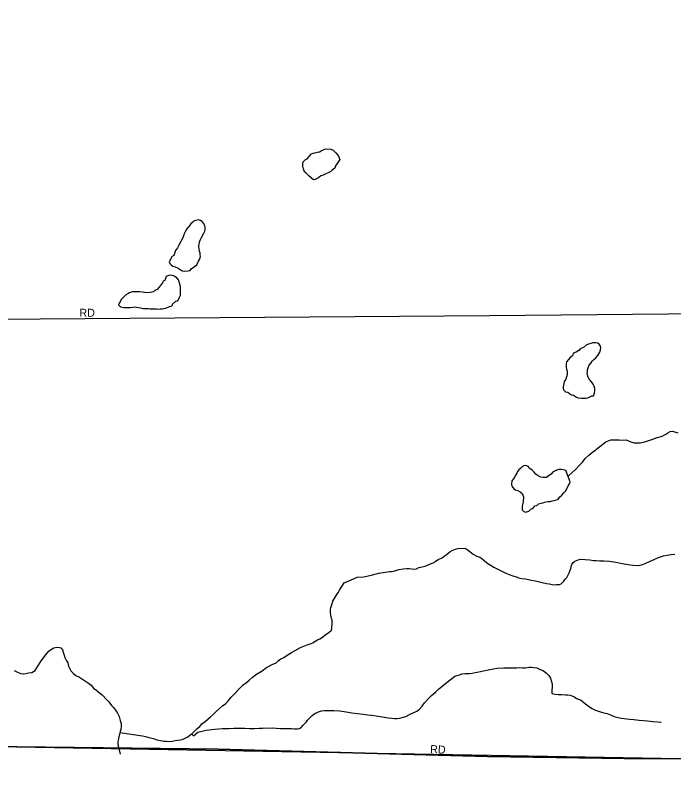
# Model space of a CAD drawing. Extents: x 2010165 to 2382125, y 1060529 to 1407316.
# Drawn here: x 2227536 to 2231641, y 1221765 to 1226610 of the extents above; entities that cross this region are included whole.
import ezdxf

# ---------------------------------------------------------------- set-up
doc = ezdxf.new("R2010")
doc.units = 0
for name, color, linetype in [('GM_X_Adjacent_County', 7, 'Continuous'), ('GM_X_City_Street', 7, 'Continuous'), ('GM_X_City_Street_Text', 7, 'Continuous'), ('GM_X_Corporation', 7, 'Continuous'), ('GM_X_County', 7, 'Continuous'), ('GM_X_Minor_Lake', 7, 'Continuous'), ('GM_X_Minor_River', 7, 'Continuous')]:
    doc.layers.add(name, color=color, linetype=linetype)

msp = doc.modelspace()

# ---------------------------------------------------------------- linework, layer by layer
at = {"layer": 'GM_X_Adjacent_County'}
msp.add_lwpolyline([(2218902.3, 1222026.2), (2221110.2, 1222044.8), (2224969.7, 1222054.4), (2226270.9, 1222054.4), (2227184.2, 1222047.2), (2228798.4, 1222028), (2230481.2, 1221983), (2231335, 1221970.9), (2233013.3, 1221964.2), (2233375.5, 1221985.7), (2235298.9, 1222030.3), (2235886, 1222018.9), (2238008.6, 1221951.6), (2239797.9, 1221947.1), (2240042.3, 1221946.5), (2240473.1, 1221945.4), (2240926.8, 1221944.3), (2242478.9, 1221940.4), (2243220.1, 1221938.8), (2246206.9, 1221908.5), (2259652.5, 1221764.6)], dxfattribs=at)
at = {"layer": 'GM_X_City_Street'}
for points in [[(2220222.1, 1224634.6), (2220222.5, 1224634.6), (2220409.2, 1224640.5), (2221167.2, 1224643.9), (2225395.3, 1224689.7), (2225725.1, 1224701.5), (2230493.3, 1224737.1), (2235849.2, 1224787.2)], [(2221110.3, 1222044.8), (2224969.7, 1222054.4), (2226270.9, 1222054.4), (2227184.2, 1222047.2), (2228798.4, 1222028), (2230481.2, 1221983), (2231335, 1221970.9), (2233013.3, 1221964.2), (2233204.9, 1221975.6)]]:
    msp.add_lwpolyline(points, dxfattribs=at)
at = {"layer": 'GM_X_Corporation'}
msp.add_lwpolyline([(2236235.1, 1227810.3), (2237423.9, 1224843.7), (2237623.3, 1224344.2), (2237910.6, 1223628.1), (2238018.3, 1223361.3), (2238133.9, 1223044.4), (2238219.7, 1222793.7), (2238279.5, 1222591.1), (2238315.3, 1222434.6), (2238388.6, 1221950.7), (2238035.3, 1221951.6), (2235886, 1222018.9), (2235298.9, 1222030.3), (2234131.8, 1221961.4), (2233012.6, 1221964.2), (2231682.3, 1221967.6), (2227184.2, 1222047.2)], dxfattribs=at)
at = {"layer": 'GM_X_County'}
msp.add_lwpolyline([(2259652.5, 1221764.6), (2246206.9, 1221908.5), (2243220.1, 1221938.8), (2242478.9, 1221940.4), (2240926.8, 1221944.3), (2240473.1, 1221945.4), (2240042.3, 1221946.5), (2239797.9, 1221947.1), (2238008.6, 1221951.6), (2235886, 1222018.9), (2235298.9, 1222030.3), (2233375.5, 1221985.7), (2233013.3, 1221964.2), (2231335, 1221970.9), (2230481.2, 1221983), (2228798.4, 1222028), (2227184.2, 1222047.2), (2226270.9, 1222054.4), (2224969.7, 1222054.4), (2221110.2, 1222044.8), (2218902.3, 1222026.2)], dxfattribs=at)
at = {"layer": 'GM_X_Minor_Lake'}
for points in [[(2229475.4, 1225776.5), (2229502.2, 1225775.1), (2229518.3, 1225769.3), (2229534.5, 1225751.4), (2229548.8, 1225735.6), (2229559.1, 1225709.6), (2229551.3, 1225697.4), (2229531.6, 1225671.1), (2229527.7, 1225657), (2229511.9, 1225644.7), (2229502, 1225636.6), (2229490, 1225628.4), (2229472.1, 1225620.1), (2229454.2, 1225611.9), (2229440.2, 1225607.7), (2229426.3, 1225595.4), (2229404.4, 1225585.1), (2229394.5, 1225583), (2229368.1, 1225606.8), (2229347.8, 1225626.6), (2229337.7, 1225634.5), (2229333.4, 1225652.5), (2229329.2, 1225668.5), (2229329.1, 1225680.6), (2229330.9, 1225696.6), (2229344.7, 1225710.9), (2229354.7, 1225715)], [(2229354.7, 1225715), (2229382.3, 1225745.5), (2229392.3, 1225749.6), (2229404.3, 1225751.8), (2229420.3, 1225756), (2229432.3, 1225758.2), (2229442.2, 1225764.3), (2229466.1, 1225774.7), (2229475.4, 1225776.5)], [(2228579.6, 1225221.2), (2228554.2, 1225176.7), (2228546.4, 1225158.5), (2228534.6, 1225142.3), (2228523, 1225112), (2228509, 1225103.8), (2228507.2, 1225093.8), (2228495.4, 1225071.5), (2228497.6, 1225061.5), (2228507.7, 1225053.6), (2228517.8, 1225043.7), (2228531.9, 1225039.9), (2228550, 1225032.1), (2228562.2, 1225024.2), (2228576.3, 1225016.3), (2228588.4, 1225012.5), (2228612.4, 1225014.8), (2228626.4, 1225017), (2228632.3, 1225027.1), (2228652.1, 1225043.4), (2228668, 1225053.6), (2228677.7, 1225075.9), (2228683.6, 1225086), (2228687.5, 1225096.1), (2228689.3, 1225106.1), (2228687.2, 1225116.1), (2228687.1, 1225126.2), (2228682.9, 1225136.2), (2228680.7, 1225152.2), (2228680.5, 1225170.3), (2228682.3, 1225182.3), (2228684.2, 1225194.4), (2228688, 1225206.5), (2228695.8, 1225222.7), (2228711.5, 1225251), (2228717.4, 1225263.1), (2228719.2, 1225275.2), (2228719, 1225287.2), (2228716.9, 1225297.2), (2228710.7, 1225311.2), (2228700.5, 1225323.1), (2228690.4, 1225329), (2228676.4, 1225332.9), (2228660.4, 1225330.7), (2228652.4, 1225328.6), (2228650.4, 1225328.5)], [(2228650.4, 1225328.5), (2228642.5, 1225318.4), (2228628.6, 1225308.2), (2228616.8, 1225291.9), (2228605, 1225277.8), (2228597.1, 1225263.6), (2228587.3, 1225245.4), (2228579.6, 1225221.2)], [(2228440.4, 1224924.4), (2228419.5, 1224899.9), (2228405.6, 1224891.7), (2228395.7, 1224883.5), (2228375.7, 1224879.2), (2228355.7, 1224879), (2228339.6, 1224880.8), (2228327.6, 1224882.6), (2228309.5, 1224884.4), (2228295.5, 1224884.2), (2228285.5, 1224884.1), (2228265.4, 1224883.9), (2228247.5, 1224877.6), (2228235.5, 1224871.4), (2228221.6, 1224863.2), (2228207.8, 1224849), (2228195.9, 1224836.8), (2228190, 1224826.7), (2228182.2, 1224814.5), (2228178.3, 1224802.4), (2228190.5, 1224790.5), (2228210.6, 1224786.8), (2228224.6, 1224786.9), (2228234.6, 1224787.1), (2228252.7, 1224787.3), (2228266.7, 1224789.5), (2228280.7, 1224789.7), (2228290.7, 1224787.8), (2228302.8, 1224785.9), (2228314.8, 1224784.1), (2228332.9, 1224780.3), (2228350.9, 1224780.5), (2228365, 1224780.7), (2228375, 1224778.8), (2228391, 1224779), (2228403.1, 1224777.2), (2228415.1, 1224777.3), (2228427.1, 1224775.5), (2228439.1, 1224777.6), (2228451.2, 1224777.8), (2228461.2, 1224779.9), (2228473.1, 1224782.1), (2228497.1, 1224792.4), (2228513, 1224796.6), (2228514.9, 1224806.7), (2228536.7, 1224825.1), (2228548.7, 1224827.2), (2228558.4, 1224851.4), (2228564.3, 1224863.6), (2228566, 1224881.7), (2228565.8, 1224895.7), (2228565.7, 1224905.8), (2228565.6, 1224915.8), (2228563.4, 1224925.8), (2228553, 1224959.8), (2228542.8, 1224971.7), (2228524.6, 1224981.5), (2228514.6, 1224985.4), (2228496.5, 1224989.2), (2228486.5, 1224985.1), (2228482.6, 1224983), (2228480.5, 1224985), (2228476.6, 1224980.9)], [(2228476.6, 1224980.9), (2228466.9, 1224954.7), (2228456.9, 1224950.6), (2228453.1, 1224940.5), (2228443.2, 1224928.3), (2228440.4, 1224924.4)], [(2230970.3, 1224432.8), (2230970.5, 1224412.3), (2230972.7, 1224402.3), (2230976.9, 1224388.3), (2230977.1, 1224368.2), (2230969.5, 1224340), (2230957.7, 1224323.8), (2230955.8, 1224311.7), (2230952.1, 1224291.6), (2230952.2, 1224279.5), (2230956.4, 1224269.6), (2230966.5, 1224259.6), (2230982.6, 1224257.8), (2230992.7, 1224249.9), (2231004.8, 1224242.1), (2231016.9, 1224238.2), (2231035.1, 1224226.4), (2231045.1, 1224222.5), (2231067.2, 1224220.8), (2231079.2, 1224220.9), (2231093.2, 1224221.1), (2231107.2, 1224223.3), (2231131.1, 1224235.6), (2231141.1, 1224235.8), (2231148.9, 1224251.9), (2231150.7, 1224268), (2231150.6, 1224280.1), (2231146.4, 1224296.1), (2231140.2, 1224308), (2231130, 1224322), (2231113.7, 1224339.8), (2231107.6, 1224351.8), (2231101.3, 1224371.8), (2231105.1, 1224383.9), (2231105, 1224397.9), (2231110.7, 1224416.1), (2231114.6, 1224426.2), (2231126.5, 1224440.4), (2231134.3, 1224450.5), (2231144.2, 1224462.7), (2231154.1, 1224470.9), (2231167.9, 1224487.1), (2231181.7, 1224507.4), (2231185.5, 1224521.5), (2231187.3, 1224535.6), (2231185.2, 1224545.6), (2231177, 1224557.5), (2231166.9, 1224563.4), (2231156.9, 1224565.3), (2231146.9, 1224565.1), (2231136.9, 1224565)], [(2231136.9, 1224565), (2231098.9, 1224552.5), (2231079.1, 1224536.2), (2231059.2, 1224527.9), (2231049.3, 1224517.7), (2231033.4, 1224507.5), (2231017.5, 1224501.2), (2231009.7, 1224485.1), (2230995.8, 1224474.9), (2230974.1, 1224446.5), (2230970.2, 1224434.4), (2230970.3, 1224432.8)], [(2230969.3, 1223768.8), (2230962.8, 1223771.6), (2230940.7, 1223775.4), (2230924.7, 1223775.2), (2230912.7, 1223771), (2230898.8, 1223764.8), (2230886.9, 1223756.6), (2230877, 1223746.4), (2230867, 1223740.3), (2230849.2, 1223726), (2230827.2, 1223725.7), (2230813.1, 1223727.6), (2230792.9, 1223737.3), (2230782.8, 1223745.2), (2230770.6, 1223759.1), (2230760.5, 1223769.1), (2230750.4, 1223777), (2230740.3, 1223782.9), (2230736.1, 1223792.8), (2230718, 1223800.6), (2230708, 1223798.5), (2230698, 1223794.4), (2230688.1, 1223784.2), (2230676.3, 1223772), (2230668.4, 1223761.9), (2230662.5, 1223751.8), (2230656.6, 1223741.6), (2230648.8, 1223727.5), (2230642.9, 1223717.4), (2230633.1, 1223703.2), (2230629.4, 1223683.1), (2230631.5, 1223671), (2230643.7, 1223655.1), (2230655.9, 1223647.2), (2230669.9, 1223643.4), (2230684.1, 1223635.6), (2230696.2, 1223625.7), (2230704.5, 1223603.7), (2230702.9, 1223573.6), (2230699.2, 1223553.4), (2230697.3, 1223543.3), (2230697.5, 1223523.3), (2230707.7, 1223513.4), (2230717.8, 1223509.5), (2230737.7, 1223515.8), (2230751.6, 1223528), (2230765.5, 1223534.2), (2230775.4, 1223548.4), (2230787.4, 1223550.5), (2230799.3, 1223560.7), (2230817.2, 1223565), (2230831.2, 1223569.2), (2230847.2, 1223573.4), (2230859.2, 1223575.5), (2230871.2, 1223575.7), (2230883.2, 1223579.9), (2230897.2, 1223582.1), (2230911.1, 1223586.2), (2230921.1, 1223590.4), (2230928.9, 1223602.5), (2230944.8, 1223614.8), (2230956.7, 1223629), (2230966.5, 1223639.2), (2230976.3, 1223655.3), (2230984.1, 1223673.5), (2230992, 1223685.7), (2230995.8, 1223697.8), (2230969.3, 1223768.8)]]:
    msp.add_lwpolyline(points, dxfattribs=at)
at = {"layer": 'GM_X_Minor_River'}
for points in [[(2230982.9, 1223732.5), (2231028.9, 1223774.5), (2231052.6, 1223800.9), (2231072.4, 1223821.2), (2231090.1, 1223843.5), (2231111.9, 1223863.9), (2231137.6, 1223886.3), (2231153.6, 1223896.6), (2231165.4, 1223906.8), (2231181.3, 1223919), (2231199.2, 1223933.3), (2231219, 1223947.6), (2231238.9, 1223955.9), (2231248.9, 1223960), (2231301, 1223960.7), (2231327.1, 1223959), (2231345.1, 1223959.2), (2231375.3, 1223947.6), (2231395.4, 1223941.8), (2231417.4, 1223942.1), (2231433.5, 1223942.3), (2231443.5, 1223944.4), (2231467.4, 1223950.8), (2231487.4, 1223957), (2231511.3, 1223963.4), (2231539.3, 1223973.8), (2231563.2, 1223980.1), (2231579.1, 1223988.3), (2231593.1, 1223996.5), (2231605, 1224004.7), (2231620.9, 1224012.9), (2231634.9, 1224015.1), (2231667.1, 1224003.5)], [(2230073, 1223167.9), (2230091, 1223172.2), (2230106.9, 1223178.4), (2230128.8, 1223188.7), (2230146.8, 1223195), (2230156.7, 1223203.1), (2230176.6, 1223215.4), (2230198.5, 1223223.8), (2230210.4, 1223233.9), (2230222.3, 1223242.1), (2230234.2, 1223252.3), (2230246.1, 1223260.5), (2230260, 1223268.7), (2230280, 1223277), (2230296, 1223281.2), (2230342, 1223283.8), (2230354.1, 1223275.9), (2230370.3, 1223262.1), (2230390.6, 1223246.3), (2230414.8, 1223234.5), (2230432.9, 1223226.7), (2230445, 1223218.9), (2230459.2, 1223207), (2230475.4, 1223193.1), (2230493.6, 1223181.3), (2230519.9, 1223165.6), (2230540, 1223153.8), (2230558.2, 1223146), (2230574.3, 1223138.2), (2230594.5, 1223128.4), (2230616.6, 1223118.6), (2230638.8, 1223110.9), (2230658.9, 1223105.1), (2230675, 1223099.3), (2230695.1, 1223093.5), (2230717.2, 1223091.8), (2230745.3, 1223086.1), (2230787.5, 1223078.6), (2230821.7, 1223069), (2230847.8, 1223063.3), (2230865.8, 1223061.6), (2230875.9, 1223059.7), (2230894, 1223055.9), (2230910, 1223056.1), (2230920, 1223056.2), (2230930, 1223056.3), (2230940, 1223060.5), (2230955.8, 1223076.8), (2230965.6, 1223090.9), (2230975.5, 1223101.1), (2230981.4, 1223113.2), (2230989.2, 1223129.4), (2230997, 1223145.6), (2231000.8, 1223157.7), (2231002.7, 1223167.7), (2231006.5, 1223181.8), (2231014.4, 1223194), (2231024.3, 1223202.1), (2231036.3, 1223206.3), (2231046.2, 1223210.4), (2231060.2, 1223214.6), (2231118.4, 1223211.4), (2231142.5, 1223207.7), (2231158.5, 1223205.9), (2231178.6, 1223204.1), (2231208.6, 1223204.5), (2231240.7, 1223202.9), (2231280.9, 1223195.4), (2231321, 1223187.8), (2231357.2, 1223182.3), (2231389.3, 1223176.7), (2231419.4, 1223175), (2231441.4, 1223179.3), (2231463.3, 1223187.6), (2231491.2, 1223200.1), (2231521.1, 1223212.5), (2231547, 1223224.9), (2231578.9, 1223235.3), (2231600.9, 1223239.6), (2231626.9, 1223243.9), (2231648.9, 1223246.2)], [(2228187.6, 1222133), (2228327.5, 1222111.6), (2228347.6, 1222107.8), (2228361.7, 1222103.9), (2228377.7, 1222100.1), (2228395.8, 1222096.4), (2228418, 1222086.6), (2228440.1, 1222082.9), (2228460.2, 1222079.1), (2228476.2, 1222079.3), (2228494.3, 1222077.5), (2228512.3, 1222079.8), (2228532.3, 1222082), (2228548.3, 1222084.2), (2228564.3, 1222086.4), (2228582.2, 1222090.7), (2228594.2, 1222096.9), (2228610.1, 1222105.1), (2228624, 1222115.3), (2228637.9, 1222127.6), (2228651.7, 1222141.8), (2228669.5, 1222158.1), (2228685.4, 1222170.3), (2228699.2, 1222186.6), (2228719.1, 1222200.9), (2228734.9, 1222217.1), (2228752.7, 1222231.4), (2228770.5, 1222247.7), (2228788.4, 1222264), (2228808.2, 1222282.3), (2228828, 1222298.7), (2228847.8, 1222315), (2228863.6, 1222333.2), (2228881.4, 1222353.6), (2228956.5, 1222430.8), (2228976.4, 1222445.1), (2228994.2, 1222459.4), (2229012, 1222475.7), (2229039.8, 1222498.1), (2229073.6, 1222518.6), (2229101.4, 1222539.1), (2229137.2, 1222557.6), (2229161.1, 1222568), (2229175, 1222580.2), (2229190.9, 1222592.4), (2229208.8, 1222600.7), (2229224.7, 1222610.9), (2229240.6, 1222621.2), (2229258.5, 1222631.4), (2229280.3, 1222645.8), (2229314.1, 1222664.3), (2229356, 1222680.9), (2229379.9, 1222689.2), (2229389.9, 1222693.4), (2229399.8, 1222699.5), (2229419.7, 1222711.8), (2229433.7, 1222718), (2229445.6, 1222724.2), (2229463.5, 1222738.5), (2229477.4, 1222748.7), (2229493.2, 1222758.9), (2229507.1, 1222771.2), (2229509, 1222783.2), (2229508.8, 1222793.3), (2229510.7, 1222807.3), (2229510.5, 1222821.4), (2229510.3, 1222835.5), (2229508.1, 1222845.5), (2229506, 1222855.5), (2229503.9, 1222867.5), (2229501.7, 1222881.5), (2229501.4, 1222901.6), (2229503.3, 1222913.7), (2229507.1, 1222923.8), (2229511, 1222937.9), (2229514.8, 1222952), (2229540.3, 1222994.5), (2229550.1, 1223008.7), (2229558, 1223020.8), (2229585.4, 1223067.3), (2229645.2, 1223092.2), (2229667.1, 1223102.5), (2229709.1, 1223105.1), (2229755.1, 1223115.7), (2229803, 1223128.3), (2229843, 1223134.9), (2229869, 1223137.2), (2229881, 1223137.4), (2229903, 1223141.7), (2229927, 1223150), (2229955, 1223154.4), (2229977, 1223156.7), (2229991, 1223156.8), (2230007.1, 1223155.1), (2230025.1, 1223153.3), (2230037.1, 1223155.4), (2230051, 1223163.6), (2230073, 1223167.9)], [(2227526.8, 1222519), (2227548.9, 1222509.2), (2227569.1, 1222501.5), (2227587.1, 1222499.7), (2227601.1, 1222501.9), (2227617.1, 1222506.1), (2227637.1, 1222508.4), (2227659, 1222520.7), (2227678.6, 1222553.1), (2227696.3, 1222581.4), (2227712, 1222601.7), (2227723.9, 1222615.9), (2227731.7, 1222626.1), (2227743.6, 1222640.2), (2227753.5, 1222648.4), (2227775.4, 1222660.7), (2227793.4, 1222665), (2227809.4, 1222663.2), (2227819.4, 1222661.3), (2227829.6, 1222649.4), (2227835.9, 1222627.4), (2227844.3, 1222601.4), (2227854.6, 1222579.4), (2227862.7, 1222567.5), (2227867, 1222547.4), (2227875.3, 1222529.5), (2227881.4, 1222517.5), (2227895.6, 1222503.6), (2227911.8, 1222489.8), (2227934, 1222478), (2227954.2, 1222466.2), (2227972.4, 1222454.4), (2227990.6, 1222440.6), (2228006.8, 1222428.8), (2228023.1, 1222408.9), (2228043.3, 1222395.1), (2228059.5, 1222381.2), (2228075.7, 1222367.4), (2228106.2, 1222337.6), (2228114.3, 1222327.7), (2228124.5, 1222315.8), (2228134.7, 1222301.9), (2228146.9, 1222288), (2228159.1, 1222272.1), (2228171.4, 1222254.1), (2228181.7, 1222232.2), (2228188, 1222208.2), (2228194.3, 1222188.2), (2228194.5, 1222172.1), (2228192.7, 1222152), (2228188.9, 1222139.9), (2228185.1, 1222119.8), (2228181.3, 1222105.7), (2228177.5, 1222093.6), (2228173.7, 1222077.5), (2228173.9, 1222061.4), (2228176.1, 1222047.4), (2228180.2, 1222033.4), (2228189.2, 1221998)], [(2228634.6, 1222124.7), (2228646.1, 1222111.6), (2228673.8, 1222134), (2228725.8, 1222146.8), (2228779.8, 1222153.5), (2228827.8, 1222158.1), (2228865.9, 1222158.6), (2228897.9, 1222159), (2228932, 1222159.4), (2228966.1, 1222159.9), (2228998.1, 1222158.2), (2229026.2, 1222158.6), (2229056.2, 1222159), (2229076.3, 1222159.2), (2229136.3, 1222162), (2229162.4, 1222160.3), (2229188.5, 1222158.7), (2229212.5, 1222157), (2229230.6, 1222157.2), (2229244.6, 1222157.4), (2229258.6, 1222157.6), (2229274.7, 1222155.8), (2229294.7, 1222156), (2229306.7, 1222158.2), (2229316.7, 1222162.3), (2229330.5, 1222178.6), (2229340.4, 1222188.7), (2229350.2, 1222198.9), (2229358.1, 1222209), (2229370, 1222223.2), (2229385.8, 1222239.5), (2229403.7, 1222251.8), (2229425.6, 1222262.1), (2229445.5, 1222268.4), (2229465.5, 1222270.6), (2229491.6, 1222271), (2229521.6, 1222271.3), (2229559.7, 1222267.8), (2229597.9, 1222262.3), (2229634, 1222256.7), (2229670.1, 1222251.1), (2229704.3, 1222247.6), (2229732.4, 1222243.9), (2229756.5, 1222240.2), (2229786.6, 1222236.6), (2229834.7, 1222229.1), (2229860.8, 1222225.5), (2229882.9, 1222221.7), (2229901, 1222220), (2229917, 1222220.2), (2229931, 1222222.3), (2229949, 1222226.6), (2229970.9, 1222232.9), (2229998.8, 1222247.3), (2230038.6, 1222265.9), (2230056.5, 1222278.2), (2230072.3, 1222296.4), (2230088, 1222318.7), (2230109.8, 1222343.1), (2230131.5, 1222363.5), (2230155.3, 1222383.8), (2230177.1, 1222406.2), (2230246.5, 1222461.3), (2230276.3, 1222483.8), (2230306.2, 1222492.2), (2230322.1, 1222498.4), (2230340.1, 1222500.7), (2230354.2, 1222500.8), (2230368.2, 1222501), (2230384.2, 1222503.2), (2230404.2, 1222507.5), (2230426.2, 1222511.8), (2230456.1, 1222518.2), (2230494.1, 1222526.7), (2230540.1, 1222535.3), (2230582.1, 1222535.9), (2230610.2, 1222536.2), (2230640.2, 1222536.6), (2230664.3, 1222536.9), (2230682.3, 1222539.1), (2230698.3, 1222537.3), (2230718.4, 1222537.6), (2230738.4, 1222539.9), (2230754.4, 1222540.1), (2230770.4, 1222538.3), (2230788.5, 1222536.5), (2230804.6, 1222528.7), (2230828.8, 1222516.9), (2230849, 1222503.1), (2230863.3, 1222489.2), (2230873.5, 1222471.3), (2230879.8, 1222451.3), (2230884, 1222433.3), (2230884.3, 1222415.2), (2230882.5, 1222397.1), (2230882.7, 1222377.1), (2230902.9, 1222371.3), (2230920.9, 1222369.5), (2230943, 1222369.8), (2230967, 1222368.1), (2230979, 1222368.2)], [(2230979, 1222368.2), (2230997.1, 1222366.4), (2231007.2, 1222362.6), (2231019.3, 1222356.7), (2231035.4, 1222344.8), (2231059.6, 1222337.1), (2231071.7, 1222329.2), (2231100.1, 1222305.5), (2231116.3, 1222293.7), (2231132.4, 1222281.8), (2231148.6, 1222274), (2231166.7, 1222268.2), (2231190.8, 1222260.5), (2231206.9, 1222254.7), (2231227, 1222250.9), (2231247.2, 1222243.1), (2231271.3, 1222233.4), (2231295.5, 1222225.7), (2231315.6, 1222221.9), (2231333.6, 1222220.1), (2231349.7, 1222218.3), (2231367.7, 1222216.6), (2231393.8, 1222214.9), (2231425.9, 1222209.2), (2231478.1, 1222205.9), (2231512.2, 1222202.3), (2231540.3, 1222198.7), (2231560.3, 1222196.9), (2231564.3, 1222197)]]:
    msp.add_lwpolyline(points, dxfattribs=at)

# ---------------------------------------------------------------- texts
at = {"layer": 'GM_X_City_Street_Text'}
for rotation, p in [(0, (2227934.1, 1224728.4)), (356.9884, (2230121.4, 1222005))]:
    msp.add_text('RD', height=50, rotation=rotation, dxfattribs=at).set_placement(p)

doc.saveas('drawing.dxf')
